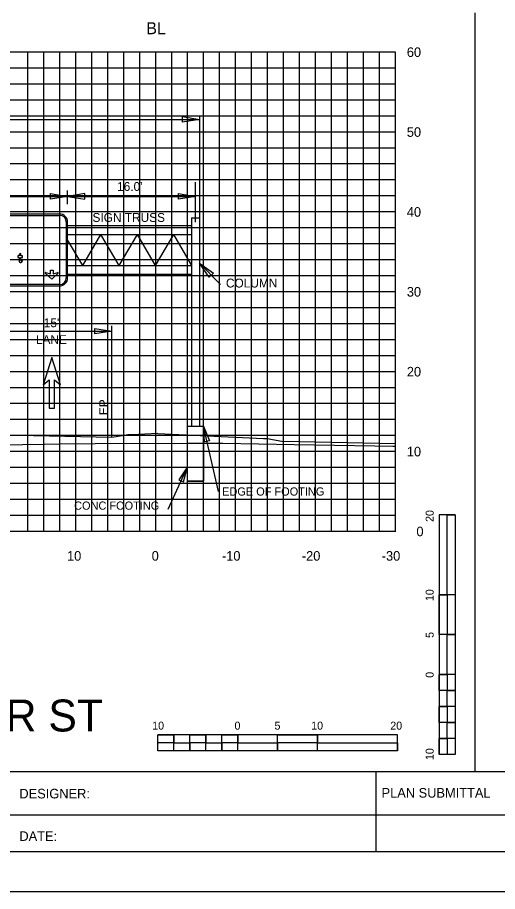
# Model space of a CAD drawing. Extents: x 2193008 to 2198143, y 1236112 to 1237864.
# Drawn here: x 2196347.4 to 2196407.5, y 1237118 to 1237227.5 of the extents above; entities that cross this region are included whole.
import ezdxf

# ---------------------------------------------------------------- set-up
doc = ezdxf.new("R2010")
doc.units = 0
for name, color, linetype in [('3', 7, 'Continuous'), ('31', 7, 'Continuous'), ('60', 7, 'Continuous'), ('ANNO-TXT', 7, 'Continuous'), ('Default', 7, 'Continuous'), ('GSBWFILL', 7, 'Continuous'), ('GSCOLORFILL', 7, 'Continuous'), ('GSDIMS', 7, 'Continuous'), ('GSOUTLINE', 7, 'Continuous'), ('Level 1', 7, 'Continuous'), ('Level 28', 7, 'Continuous'), ('Level 33', 7, 'Continuous'), ('Level 55', 7, 'Continuous'), ('LIMT-CSLINE', 7, 'Continuous'), ('M-ROADS', 7, 'Continuous'), ('SHT-BNDRY', 7, 'Continuous'), ('V7Level1', 7, 'Continuous')]:
    doc.layers.add(name, color=color, linetype=linetype)

msp = doc.modelspace()

# ---------------------------------------------------------------- linework, layer by layer
msp.add_lwpolyline([(2196254.71, 1237133.05), (2196554.71, 1237133.05), (2196554.71, 1237323.05), (2196254.71, 1237323.05)], close=True)
at = {"layer": '3'}
for p, q in [((2196404.71, 1237133.05), (2196404.71, 1237228.05)), ((2196297.25, 1237214.69), (2196370.21, 1237214.69)), ((2196370.21, 1237215.04), (2196370.21, 1237202.39)), ((2196369.21, 1237202.39), (2196369.21, 1237176.27)), ((2196370.21, 1237202.39), (2196370.21, 1237176.27)), ((2196372.82, 1237194.02), (2196370.21, 1237196.71)), ((2196359.21, 1237174.86), (2196359.21, 1237188.84)), ((2196368.68, 1237176.27), (2196370.71, 1237176.27)), ((2196368.68, 1237169.42), (2196368.68, 1237176.27)), ((2196372.59, 1237168.11), (2196370.71, 1237176.27)), ((2196370.71, 1237169.42), (2196370.71, 1237176.27)), ((2196366.26, 1237165.9), (2196368.68, 1237171.21)), ((2196368.68, 1237169.42), (2196370.71, 1237169.42))]:
    msp.add_line(p, q, dxfattribs=at)
at = {"layer": '60'}
for p, q in [((2196394.71, 1237163.11), (2196394.71, 1237223.11)), ((2196394.71, 1237163.11), (2196264.71, 1237163.11)), ((2196354.71, 1237163.05), (2196354.71, 1237163.11)), ((2196364.71, 1237163.05), (2196364.71, 1237163.11)), ((2196374.71, 1237163.05), (2196374.71, 1237163.11)), ((2196384.71, 1237163.05), (2196384.71, 1237163.11)), ((2196394.71, 1237163.05), (2196394.71, 1237163.11))]:
    msp.add_line(p, q, dxfattribs=at)
for points in [[(2196359.21, 1237174.86), (2196314.08, 1237175.85), (2196310.08, 1237175.69), (2196304.58, 1237175.47), (2196292.71, 1237172.51), (2196288.71, 1237172.51)], [(2196364.98, 1237175.36), (2196361.71, 1237175.2), (2196361.31, 1237175.2), (2196361.21, 1237175.2), (2196360.81, 1237175.13), (2196359.21, 1237174.86)], [(2196364.98, 1237175.36), (2196378.21, 1237174.73), (2196378.61, 1237174.73), (2196378.71, 1237174.73), (2196379.11, 1237174.66), (2196380.71, 1237174.39)], [(2196394.71, 1237174.08), (2196380.71, 1237174.39)]]:
    msp.add_lwpolyline(points, dxfattribs=at)
at = {"layer": 'Default'}
msp.add_line((2196369.71, 1237201.84), (2196369.71, 1237206.85), dxfattribs=at)
at = {"layer": 'GSBWFILL'}
msp.add_line((2196347.97, 1237196.81), (2196348.03, 1237197.04), dxfattribs=at)
for points in [[(2196347.83, 1237197.08), (2196347.83, 1237197.41), (2196348.03, 1237197.41), (2196348.03, 1237197.6), (2196347.83, 1237197.6), (2196347.83, 1237197.92), (2196347.61, 1237197.83), (2196347.61, 1237197.6), (2196347.45, 1237197.6), (2196347.45, 1237197.41), (2196347.61, 1237197.41), (2196347.61, 1237197.01)], [(2196352.51, 1237195.43), (2196351.69, 1237194.69), (2196350.88, 1237195.43)], [(2196350.93, 1237195.52), (2196351.53, 1237195.36), (2196351.53, 1237195.83), (2196351.86, 1237195.83), (2196351.86, 1237195.36), (2196352.46, 1237195.52)]]:
    msp.add_lwpolyline(points, dxfattribs=at)
for centre, start, end in [((2196350.91, 1237195.47), 75.5925, 227.6952), ((2196352.47, 1237195.47), 312.3048, 104.4075)]:
    msp.add_arc(centre, 0.0511, start, end, dxfattribs=at)
for centre, major_axis, start_param, end_param in [((2196348.04, 1237197.01), (0, 0.431), 1.570796, 1.830698), ((2196349.22, 1237197.08), (0, 1.39), 1.570796, 1.606005), ((2196347.89, 1237197.04), (0, 0.0638), 1.74085, 2.407828), ((2196347.94, 1237197.07), (0, 0.0832), 3.310762, 3.756278), ((2196347.88, 1237197.15), (0, 0.182), 3.756278, 4.071638), ((2196347.8, 1237196.95), (0, 0.18), 1.830698, 2.869526), ((2196347.83, 1237197.07), (0, 0.304), 2.869526, 3.141593), ((2196347.83, 1237197.2), (0, 0.438), 3.141593, 3.205734), ((2196347.89, 1237197.05), (0, 0.0668), 2.407828, 3.141593), ((2196347.84, 1237196.95), (0, 0.18), 3.205734, 3.427755), ((2196347.89, 1237197.33), (0, 0.35), 3.141593, 3.310762), ((2196347.82, 1237197.03), (0, 0.264), 3.427755, 3.738844)]:
    msp.add_ellipse(centre, major_axis=major_axis, ratio=0.999992, start_param=start_param, end_param=end_param, dxfattribs=at)
at = {"layer": 'GSCOLORFILL'}
for p, q in [((2196352.69, 1237202.85), (2196320.72, 1237202.85)), ((2196320.72, 1237202.68), (2196352.69, 1237202.68)), ((2196353.52, 1237201.85), (2196353.52, 1237194.85)), ((2196353.69, 1237194.85), (2196353.69, 1237201.85)), ((2196347.97, 1237196.81), (2196348.03, 1237197.04)), ((2196352.69, 1237194.02), (2196320.72, 1237194.02)), ((2196320.72, 1237193.85), (2196352.69, 1237193.85))]:
    msp.add_line(p, q, dxfattribs=at)
for points in [[(2196347.83, 1237197.08), (2196347.83, 1237197.41), (2196348.03, 1237197.41), (2196348.03, 1237197.6), (2196347.83, 1237197.6), (2196347.83, 1237197.92), (2196347.61, 1237197.83), (2196347.61, 1237197.6), (2196347.45, 1237197.6), (2196347.45, 1237197.41), (2196347.61, 1237197.41), (2196347.61, 1237197.01)], [(2196352.51, 1237195.43), (2196351.69, 1237194.69), (2196350.88, 1237195.43)], [(2196350.93, 1237195.52), (2196351.53, 1237195.36), (2196351.53, 1237195.83), (2196351.86, 1237195.83), (2196351.86, 1237195.36), (2196352.46, 1237195.52)]]:
    msp.add_lwpolyline(points, dxfattribs=at)
for centre, radius, start, end in [((2196352.69, 1237201.85), 0.999, 0, 90), ((2196352.69, 1237201.85), 0.833, 0, 90), ((2196350.91, 1237195.47), 0.0511, 75.5925, 227.6952), ((2196352.47, 1237195.47), 0.0511, 312.3048, 104.4075), ((2196352.69, 1237194.85), 0.999, 270, 0), ((2196352.69, 1237194.85), 0.833, 270, 0)]:
    msp.add_arc(centre, radius, start, end, dxfattribs=at)
for centre, major_axis, start_param, end_param in [((2196348.04, 1237197.01), (0, 0.431), 1.570796, 1.830698), ((2196349.22, 1237197.08), (0, 1.39), 1.570796, 1.606005), ((2196347.89, 1237197.04), (0, 0.0638), 1.74085, 2.407828), ((2196347.94, 1237197.07), (0, 0.0832), 3.310762, 3.756278), ((2196347.88, 1237197.15), (0, 0.182), 3.756278, 4.071638), ((2196347.8, 1237196.95), (0, 0.18), 1.830698, 2.869526), ((2196347.83, 1237197.07), (0, 0.304), 2.869526, 3.141593), ((2196347.83, 1237197.2), (0, 0.438), 3.141593, 3.205734), ((2196347.89, 1237197.05), (0, 0.0668), 2.407828, 3.141593), ((2196347.84, 1237196.95), (0, 0.18), 3.205734, 3.427755), ((2196347.89, 1237197.33), (0, 0.35), 3.141593, 3.310762), ((2196347.82, 1237197.03), (0, 0.264), 3.427755, 3.738844)]:
    msp.add_ellipse(centre, major_axis=major_axis, ratio=0.999992, start_param=start_param, end_param=end_param, dxfattribs=at)
at = {"layer": 'GSDIMS'}
for p, q in [((2196353.69, 1237204.07), (2196353.69, 1237205.81)), ((2196319.72, 1237205.06), (2196353.69, 1237205.06)), ((2196353.69, 1237205.06), (2196369.71, 1237205.06)), ((2196353.69, 1237201.39), (2196369.21, 1237201.39)), ((2196369.21, 1237202.39), (2196370.21, 1237202.39)), ((2196353.69, 1237200.28), (2196369.21, 1237200.28)), ((2196357.81, 1237200.28), (2196355.54, 1237196.42)), ((2196357.81, 1237200.28), (2196360.09, 1237196.42)), ((2196362.37, 1237200.28), (2196360.09, 1237196.42)), ((2196362.37, 1237200.28), (2196364.65, 1237196.42)), ((2196366.93, 1237200.28), (2196364.65, 1237196.42)), ((2196366.93, 1237200.28), (2196369.21, 1237196.42)), ((2196353.52, 1237199.83), (2196355.54, 1237196.42)), ((2196353.69, 1237196.42), (2196369.21, 1237196.42)), ((2196353.69, 1237195.31), (2196369.21, 1237195.31)), ((2196344.21, 1237188.18), (2196359.21, 1237188.18))]:
    msp.add_line(p, q, dxfattribs=at)
for points in [[(2196370.21, 1237214.69), (2196368.08, 1237214.34), (2196368.08, 1237215.04)], [(2196353.69, 1237205.06), (2196351.56, 1237204.71), (2196351.56, 1237205.4)], [(2196353.69, 1237205.06), (2196355.82, 1237204.71), (2196355.82, 1237205.4)], [(2196369.71, 1237205.06), (2196367.58, 1237204.71), (2196367.58, 1237205.4)], [(2196370.21, 1237196.71), (2196371.93, 1237195.44), (2196371.41, 1237194.96)], [(2196359.21, 1237188.18), (2196357.08, 1237187.83), (2196357.08, 1237188.53)], [(2196370.71, 1237176.27), (2196371.45, 1237174.47), (2196370.83, 1237174.32)], [(2196368.68, 1237171.21), (2196367.59, 1237169.59), (2196368.17, 1237169.33)]]:
    msp.add_lwpolyline(points, close=True, dxfattribs=at)
at = {"layer": 'GSOUTLINE'}
msp.add_line((2196347.97, 1237196.81), (2196348.03, 1237197.04), dxfattribs=at)
for points in [[(2196347.83, 1237197.08), (2196347.83, 1237197.41), (2196348.03, 1237197.41), (2196348.03, 1237197.6), (2196347.83, 1237197.6), (2196347.83, 1237197.92), (2196347.61, 1237197.83), (2196347.61, 1237197.6), (2196347.45, 1237197.6), (2196347.45, 1237197.41), (2196347.61, 1237197.41), (2196347.61, 1237197.01)], [(2196352.51, 1237195.43), (2196351.69, 1237194.69), (2196350.88, 1237195.43)], [(2196350.93, 1237195.52), (2196351.53, 1237195.36), (2196351.53, 1237195.83), (2196351.86, 1237195.83), (2196351.86, 1237195.36), (2196352.46, 1237195.52)]]:
    msp.add_lwpolyline(points, dxfattribs=at)
for centre, start, end in [((2196350.91, 1237195.47), 75.5925, 227.6952), ((2196352.47, 1237195.47), 312.3048, 104.4075)]:
    msp.add_arc(centre, 0.0511, start, end, dxfattribs=at)
for centre, major_axis, start_param, end_param in [((2196348.04, 1237197.01), (0, 0.431), 1.570796, 1.830698), ((2196349.22, 1237197.08), (0, 1.39), 1.570796, 1.606005), ((2196347.89, 1237197.04), (0, 0.0638), 1.74085, 2.407828), ((2196347.94, 1237197.07), (0, 0.0832), 3.310762, 3.756278), ((2196347.88, 1237197.15), (0, 0.182), 3.756278, 4.071638), ((2196347.8, 1237196.95), (0, 0.18), 1.830698, 2.869526), ((2196347.83, 1237197.07), (0, 0.304), 2.869526, 3.141593), ((2196347.83, 1237197.2), (0, 0.438), 3.141593, 3.205734), ((2196347.89, 1237197.05), (0, 0.0668), 2.407828, 3.141593), ((2196347.84, 1237196.95), (0, 0.18), 3.205734, 3.427755), ((2196347.89, 1237197.33), (0, 0.35), 3.141593, 3.310762), ((2196347.82, 1237197.03), (0, 0.264), 3.427755, 3.738844)]:
    msp.add_ellipse(centre, major_axis=major_axis, ratio=0.999992, start_param=start_param, end_param=end_param, dxfattribs=at)
at = {"layer": 'Level 1'}
for p, q in [((2196400.18, 1237165.19), (2196400.18, 1237135.19)), ((2196402.18, 1237165.19), (2196400.18, 1237165.19)), ((2196402.18, 1237165.19), (2196402.18, 1237155.19)), ((2196402.18, 1237165.19), (2196402.18, 1237135.19)), ((2196401.18, 1237155.19), (2196400.18, 1237155.19)), ((2196402.18, 1237155.19), (2196400.18, 1237155.19)), ((2196401.18, 1237155.19), (2196401.18, 1237150.19)), ((2196402.18, 1237150.19), (2196400.18, 1237150.19)), ((2196402.18, 1237150.19), (2196401.18, 1237150.19)), ((2196402.18, 1237150.19), (2196402.18, 1237145.19)), ((2196401.18, 1237145.19), (2196400.18, 1237145.19)), ((2196402.18, 1237145.19), (2196400.18, 1237145.19)), ((2196401.18, 1237145.19), (2196401.18, 1237143.19)), ((2196402.18, 1237143.19), (2196401.18, 1237143.19)), ((2196402.18, 1237143.19), (2196402.18, 1237141.19)), ((2196401.18, 1237141.19), (2196400.18, 1237141.19)), ((2196401.18, 1237141.19), (2196401.18, 1237139.19)), ((2196402.18, 1237139.19), (2196401.18, 1237139.19)), ((2196402.18, 1237139.19), (2196402.18, 1237137.19)), ((2196394.97, 1237137.63), (2196364.97, 1237137.63)), ((2196364.97, 1237135.63), (2196364.97, 1237137.63)), ((2196366.97, 1237136.63), (2196366.97, 1237137.63)), ((2196370.97, 1237136.63), (2196370.97, 1237137.63)), ((2196374.97, 1237136.63), (2196374.97, 1237137.63)), ((2196374.97, 1237135.63), (2196374.97, 1237137.63)), ((2196379.97, 1237135.63), (2196379.97, 1237137.63)), ((2196384.97, 1237136.63), (2196384.97, 1237137.63)), ((2196384.97, 1237135.63), (2196384.97, 1237137.63)), ((2196394.97, 1237135.63), (2196394.97, 1237137.63)), ((2196401.18, 1237137.19), (2196400.18, 1237137.19)), ((2196401.18, 1237137.19), (2196401.18, 1237135.19)), ((2196366.97, 1237136.63), (2196364.97, 1237136.63)), ((2196368.97, 1237135.63), (2196368.97, 1237136.63)), ((2196370.97, 1237136.63), (2196368.97, 1237136.63)), ((2196372.97, 1237135.63), (2196372.97, 1237136.63)), ((2196374.97, 1237136.63), (2196372.97, 1237136.63)), ((2196379.97, 1237135.63), (2196379.97, 1237136.63)), ((2196384.97, 1237136.63), (2196379.97, 1237136.63)), ((2196394.97, 1237135.63), (2196364.97, 1237135.63)), ((2196368.97, 1237135.63), (2196366.97, 1237135.63)), ((2196372.97, 1237135.63), (2196370.97, 1237135.63)), ((2196379.97, 1237135.63), (2196374.97, 1237135.63)), ((2196394.97, 1237135.63), (2196384.97, 1237135.63)), ((2196402.18, 1237135.19), (2196400.18, 1237135.19))]:
    msp.add_line(p, q, dxfattribs=at)
for points in [[(2196401.18, 1237155.19), (2196401.18, 1237165.19), (2196402.18, 1237165.19), (2196402.18, 1237155.19)], [(2196400.18, 1237150.19), (2196400.18, 1237155.19), (2196401.18, 1237155.19), (2196401.18, 1237150.19)], [(2196401.18, 1237145.19), (2196401.18, 1237150.19), (2196402.18, 1237150.19), (2196402.18, 1237145.19)], [(2196400.18, 1237143.19), (2196400.18, 1237145.19), (2196401.18, 1237145.19), (2196401.18, 1237143.19)], [(2196401.18, 1237141.19), (2196401.18, 1237143.19), (2196402.18, 1237143.19), (2196402.18, 1237141.19)], [(2196400.18, 1237139.19), (2196400.18, 1237141.19), (2196401.18, 1237141.19), (2196401.18, 1237139.19)], [(2196401.18, 1237137.19), (2196401.18, 1237139.19), (2196402.18, 1237139.19), (2196402.18, 1237137.19)], [(2196364.97, 1237137.63), (2196366.97, 1237137.63), (2196366.97, 1237136.63), (2196364.97, 1237136.63)], [(2196368.97, 1237137.63), (2196370.97, 1237137.63), (2196370.97, 1237136.63), (2196368.97, 1237136.63)], [(2196372.97, 1237137.63), (2196374.97, 1237137.63), (2196374.97, 1237136.63), (2196372.97, 1237136.63)], [(2196379.97, 1237137.63), (2196384.97, 1237137.63), (2196384.97, 1237136.63), (2196379.97, 1237136.63)], [(2196400.18, 1237135.19), (2196400.18, 1237137.19), (2196401.18, 1237137.19), (2196401.18, 1237135.19)], [(2196366.97, 1237136.63), (2196368.97, 1237136.63), (2196368.97, 1237135.63), (2196366.97, 1237135.63)], [(2196370.97, 1237136.63), (2196372.97, 1237136.63), (2196372.97, 1237135.63), (2196370.97, 1237135.63)], [(2196374.97, 1237136.63), (2196379.97, 1237136.63), (2196379.97, 1237135.63), (2196374.97, 1237135.63)], [(2196384.97, 1237136.63), (2196394.97, 1237136.63), (2196394.97, 1237135.63), (2196384.97, 1237135.63)]]:
    msp.add_lwpolyline(points, close=True, dxfattribs=at)
at = {"layer": 'Level 28'}
for p, q in [((2196351.71, 1237184.87), (2196350.62, 1237181.47)), ((2196352.8, 1237181.47), (2196351.71, 1237184.87)), ((2196350.62, 1237181.47), (2196351.38, 1237182.11)), ((2196351.38, 1237182.11), (2196351.38, 1237178.54)), ((2196352.03, 1237178.54), (2196352.03, 1237182.11)), ((2196352.03, 1237182.11), (2196352.8, 1237181.47)), ((2196351.38, 1237178.54), (2196352.03, 1237178.54))]:
    msp.add_line(p, q, dxfattribs=at)
at = {"layer": 'M-ROADS'}
for p, q in [((2196394.71, 1237223.11), (2196264.71, 1237223.11)), ((2196348.71, 1237163.11), (2196348.71, 1237223.11)), ((2196350.71, 1237163.11), (2196350.71, 1237223.11)), ((2196352.71, 1237163.11), (2196352.71, 1237223.11)), ((2196354.71, 1237163.11), (2196354.71, 1237223.11)), ((2196356.71, 1237163.11), (2196356.71, 1237223.11)), ((2196358.71, 1237163.11), (2196358.71, 1237223.11)), ((2196360.71, 1237163.11), (2196360.71, 1237223.11)), ((2196362.71, 1237163.11), (2196362.71, 1237223.11)), ((2196364.71, 1237163.11), (2196364.71, 1237223.11)), ((2196366.71, 1237163.11), (2196366.71, 1237223.11)), ((2196368.71, 1237163.11), (2196368.71, 1237223.11)), ((2196370.71, 1237163.11), (2196370.71, 1237223.11)), ((2196372.71, 1237163.11), (2196372.71, 1237223.11)), ((2196374.71, 1237163.11), (2196374.71, 1237223.11)), ((2196376.71, 1237163.11), (2196376.71, 1237223.11)), ((2196378.71, 1237163.11), (2196378.71, 1237223.11)), ((2196380.71, 1237163.11), (2196380.71, 1237223.11)), ((2196382.71, 1237163.11), (2196382.71, 1237223.11)), ((2196384.71, 1237163.11), (2196384.71, 1237223.11)), ((2196386.71, 1237163.11), (2196386.71, 1237223.11)), ((2196388.71, 1237163.11), (2196388.71, 1237223.11)), ((2196390.71, 1237163.11), (2196390.71, 1237223.11)), ((2196392.71, 1237163.11), (2196392.71, 1237223.11)), ((2196394.71, 1237221.11), (2196264.71, 1237221.11)), ((2196394.71, 1237219.11), (2196264.71, 1237219.11)), ((2196394.71, 1237217.11), (2196264.71, 1237217.11)), ((2196394.71, 1237215.11), (2196264.71, 1237215.11)), ((2196394.71, 1237213.11), (2196264.71, 1237213.11)), ((2196394.71, 1237211.11), (2196264.71, 1237211.11)), ((2196394.71, 1237209.11), (2196264.71, 1237209.11)), ((2196394.71, 1237207.11), (2196264.71, 1237207.11)), ((2196394.71, 1237205.11), (2196264.71, 1237205.11)), ((2196394.71, 1237203.11), (2196264.71, 1237203.11)), ((2196394.71, 1237201.11), (2196264.71, 1237201.11)), ((2196394.71, 1237199.11), (2196264.71, 1237199.11)), ((2196394.71, 1237197.11), (2196264.71, 1237197.11)), ((2196394.71, 1237195.11), (2196264.71, 1237195.11)), ((2196394.71, 1237193.11), (2196264.71, 1237193.11)), ((2196394.71, 1237191.11), (2196264.71, 1237191.11)), ((2196394.71, 1237189.11), (2196264.71, 1237189.11)), ((2196394.71, 1237187.11), (2196264.71, 1237187.11)), ((2196394.71, 1237185.11), (2196264.71, 1237185.11)), ((2196394.71, 1237183.11), (2196264.71, 1237183.11)), ((2196394.71, 1237181.11), (2196264.71, 1237181.11)), ((2196394.71, 1237179.11), (2196264.71, 1237179.11)), ((2196394.71, 1237177.11), (2196264.71, 1237177.11)), ((2196394.71, 1237175.11), (2196264.71, 1237175.11)), ((2196394.71, 1237173.11), (2196264.71, 1237173.11)), ((2196394.71, 1237171.11), (2196264.71, 1237171.11)), ((2196394.71, 1237169.11), (2196264.71, 1237169.11)), ((2196394.71, 1237167.11), (2196264.71, 1237167.11)), ((2196394.71, 1237165.11), (2196264.71, 1237165.11)), ((2196394.71, 1237163.11), (2196264.71, 1237163.11))]:
    msp.add_line(p, q, dxfattribs=at)
msp.add_lwpolyline([(2196229.71, 1237118.04), (2196569.71, 1237118.04), (2196569.71, 1237338.04), (2196229.71, 1237338.04)], close=True, dxfattribs=at)
msp.add_lwpolyline([(2196394.71, 1237173.75), (2196394.37, 1237173.76), (2196392.15, 1237173.79), (2196382.05, 1237173.94), (2196373.12, 1237174.1), (2196371.56, 1237174.12), (2196371.17, 1237174.13), (2196368.7, 1237174.12), (2196357.15, 1237174.07), (2196352.64, 1237174.03), (2196350.79, 1237173.99), (2196339.74, 1237173.81), (2196337.53, 1237173.76), (2196331.18, 1237173.76), (2196320.69, 1237173.8), (2196319.28, 1237173.79), (2196315.34, 1237173.66), (2196314.55, 1237173.75), (2196313.5, 1237173.77), (2196307.98, 1237173.98), (2196306.46, 1237174), (2196303.86, 1237174.48), (2196294.95, 1237175.2), (2196287.81, 1237179.31)], dxfattribs=at)
at = {"layer": 'SHT-BNDRY'}
for p, q in [((2196392.3, 1237123.04), (2196392.3, 1237133.05)), ((2196254.71, 1237127.65), (2196410.33, 1237127.65))]:
    msp.add_line(p, q, dxfattribs=at)
msp.add_lwpolyline([(2196242.21, 1237123.04), (2196564.71, 1237123.04), (2196564.71, 1237333.04), (2196242.21, 1237333.04)], close=True, dxfattribs=at)
at = {"layer": 'V7Level1'}
msp.add_lwpolyline([(2196370.71, 1237169.42), (2196368.68, 1237169.42), (2196368.68, 1237176.27), (2196370.71, 1237176.27)], close=True, dxfattribs=at)

# ---------------------------------------------------------------- texts
at = {"layer": '31'}
for s, p in [('60', (2196396.14, 1237222.51)), ('50', (2196396.14, 1237212.51)), ('40', (2196396.14, 1237202.51)), ('30', (2196396.14, 1237192.51)), ('20', (2196396.14, 1237182.51)), ('10', (2196396.14, 1237172.51)), ('0', (2196397.34, 1237162.51))]:
    msp.add_text(s, height=1.2, dxfattribs=at).set_placement(p)
at = {"layer": '60'}
msp.add_text('BL', height=1.5, dxfattribs=at).set_placement((2196363.53, 1237225.36))
at = {"layer": 'ANNO-TXT'}
for s, p in [('DESIGNER:', (2196347.65, 1237129.69)), ('PLAN SUBMITTAL', (2196392.98, 1237129.79)), ('DATE:', (2196347.65, 1237124.37))]:
    msp.add_text(s, height=1.2, rotation=360, dxfattribs=at).set_placement(p)
at = {"layer": 'Level 1'}
for s, height, rotation, p in [('20', 0.999, 90.0572, (2196399.5, 1237164.3)), ('10', 0.999, 90.0572, (2196399.5, 1237154.39)), ('5', 1, 90.0572, (2196399.5, 1237149.78)), ('0', 1, 90.0572, (2196399.5, 1237144.79)), ('10', 0.999, 0.0572, (2196364.27, 1237138.3)), ('0', 1, 0.0572, (2196374.57, 1237138.3)), ('5', 0.999, 0.0572, (2196379.58, 1237138.3)), ('10', 0.999, 0.0572, (2196384.17, 1237138.3)), ('20', 0.999, 0.0572, (2196394.07, 1237138.3)), ('10', 0.999, 90.0572, (2196399.5, 1237134.49))]:
    msp.add_text(s, height=height, rotation=rotation, dxfattribs=at).set_placement(p)
at = {"layer": 'Level 33'}
msp.add_text('WATER ST', height=3.998, rotation=360, dxfattribs=at).set_placement((2196330.49, 1237138.07))
at = {"layer": 'Level 55'}
for s, height, p in [("16.0'", 1.11, (2196359.88, 1237205.74)), ('SIGN TRUSS', 1.11, (2196356.8, 1237201.86)), ('COLUMN', 1.11, (2196373.5, 1237193.65)), ("15'", 1.11, (2196350.7, 1237188.68)), ('LANE', 1.11, (2196349.72, 1237186.57)), ('EDGE OF FOOTING', 1.0246, (2196373.03, 1237167.6)), ('CONC FOOTING', 1.0246, (2196354.5, 1237165.83))]:
    msp.add_text(s, height=height, dxfattribs=at).set_placement(p)
msp.add_text('EP', height=1.11, rotation=90, dxfattribs=at).set_placement((2196358.75, 1237177.67))
at = {"layer": 'LIMT-CSLINE'}
for s, p in [('10', (2196353.61, 1237159.45)), ('0', (2196364.21, 1237159.45)), ('-10', (2196373, 1237159.45)), ('-20', (2196383, 1237159.45)), ('-30', (2196393, 1237159.45))]:
    msp.add_text(s, height=1.2, dxfattribs=at).set_placement(p)

doc.saveas('drawing.dxf')
